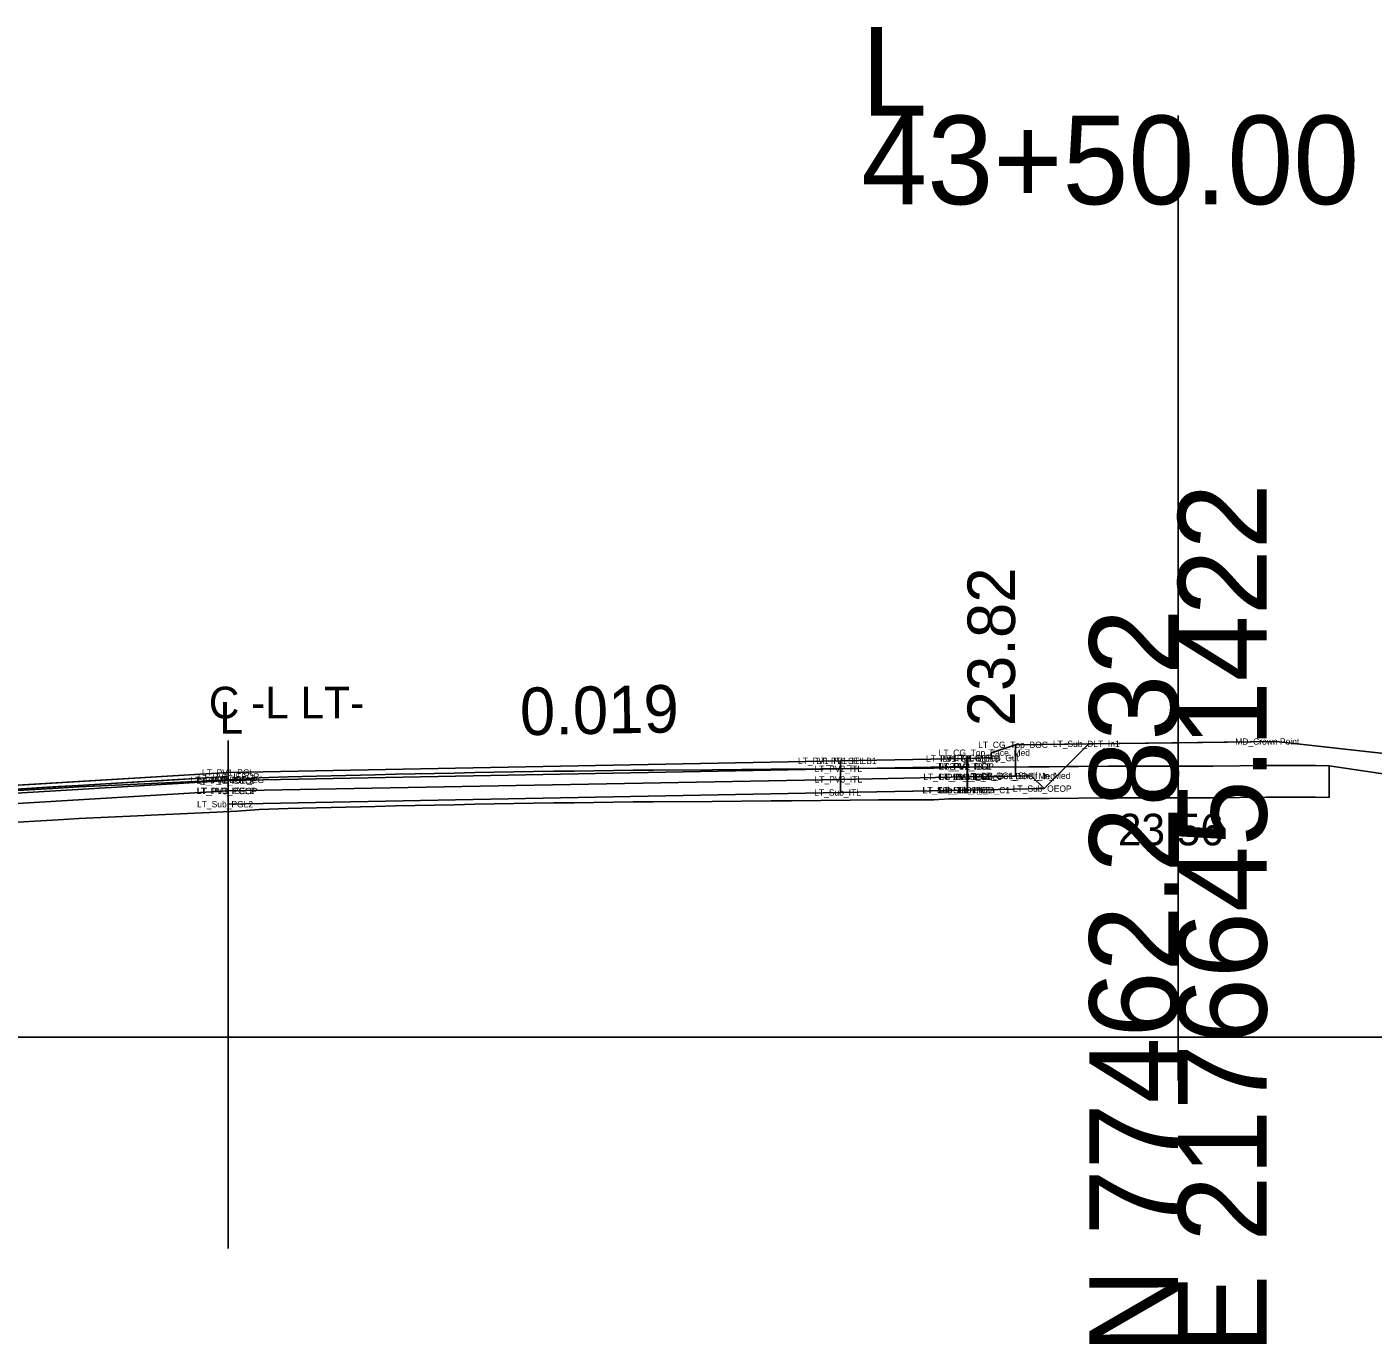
# Model space of a CAD drawing. Extents: x 2177029 to 2201446, y 59897 to 78390.
# Drawn here: x 2200206.38 to 2200248.89, y 64397.62 to 64439.21 of the extents above; entities that cross this region are included whole.
import ezdxf

# ---------------------------------------------------------------- set-up
doc = ezdxf.new("R2010")
doc.units = 0
for name, color, linetype in [('Exist CMT Pavement', 7, 'Continuous'), ('Exist Cross Section Cell', 7, 'Continuous'), ('Exist PHM Roadway Shape', 7, 'Continuous'), ('Exist XS Center Line Elevation Label', 7, 'Continuous'), ('Exist XS Ground Line', 7, 'Continuous'), ('Old_Level_11', 7, 'Continuous'), ('Old_Level_2', 7, 'Continuous'), ('Prop CMT Conc Surface', 7, 'Continuous'), ('Prop CMT Concrete Structures', 7, 'Continuous'), ('Prop CMT Guardrail Graphics', 7, 'Continuous'), ('Prop CMT Pvmt Course 1 CG', 7, 'Continuous'), ('Prop CMT Pvmt Course 2', 7, 'Continuous'), ('Prop CMT Pvmt Course 2 CG', 7, 'Continuous'), ('Prop CMT Pvmt Course 3', 7, 'Continuous'), ('Prop CMT Pvmt Course 4', 7, 'Continuous'), ('Prop CMT Pvmt Surface', 7, 'Continuous'), ('Prop CMT Pvmt Wedge Surface 1', 7, 'Continuous'), ('Prop CMT Slope Grass', 7, 'Continuous'), ('Prop CMT Subgrade Earthwork', 7, 'Continuous'), ('Prop CMT Top Wall Envelope', 7, 'Continuous'), ('Prop Hatching', 7, 'Continuous'), ('Prop Horizontal Alignment', 7, 'Continuous'), ('Prop Retaining Wall', 7, 'Continuous'), ('Prop Terminator CELL', 7, 'Continuous'), ('Prop XS Side Slope Text', 7, 'Continuous'), ('Scratch_Level_0', 7, 'Continuous'), ('Scratch_Level_9', 7, 'Continuous')]:
    doc.layers.add(name, color=color, linetype=linetype)

msp = doc.modelspace()

# ---------------------------------------------------------------- linework, layer by layer
at = {"layer": 'Exist CMT Pavement'}
msp.add_line((2200212.732, 64400.634), (2200212.732, 64416.68), dxfattribs=at)
at = {"layer": 'Exist Cross Section Cell'}
for p, q in [((2200242.732, 64407.31), (2200242.732, 64436.413)), ((2200042.732, 64407.31), (2200242.732, 64407.31)), ((2200242.732, 64407.31), (2200442.732, 64407.31))]:
    msp.add_line(p, q, dxfattribs=at)
at = {"layer": 'Exist XS Ground Line'}
msp.add_lwpolyline([(2200205.523, 64415.063), (2200207.371, 64415.173), (2200208.022, 64415.212), (2200209.873, 64415.301), (2200210.522, 64415.331), (2200212.374, 64415.42), (2200213.022, 64415.45), (2200213.719, 64415.5), (2200214.636, 64415.527), (2200215.522, 64415.553), (2200217.377, 64415.595), (2200218.023, 64415.611), (2200219.878, 64415.65), (2200220.523, 64415.664), (2200222.378, 64415.697), (2200223.022, 64415.708), (2200223.666, 64415.715), (2200225.523, 64415.739), (2200226.166, 64415.743), (2200228.022, 64415.753), (2200229.881, 64415.769), (2200230.523, 64415.775), (2200232.382, 64415.796), (2200233.279, 64415.803), (2200235.022, 64415.807), (2200235.501, 64415.837), (2200236.162, 64415.841), (2200238.023, 64415.845), (2200238.662, 64415.852), (2200240.522, 64415.867), (2200241.16, 64415.866), (2200243.023, 64415.867), (2200243.832, 64415.87), (2200245.524, 64415.884), (2200245.862, 64415.885), (2200246.535, 64415.884), (2200247.075, 64415.891), (2200247.507, 64415.877), (2200248.85, 64415.68), (2200251.051, 64415.353)], dxfattribs=at)
at = {"layer": 'Old_Level_2'}
msp.add_line((2200242.732, 64405.938), (2200242.732, 64422.682), dxfattribs=at)
at = {"layer": 'Prop CMT Conc Surface'}
for points in [[(2200212.732, 64415.667), (2200212.732, 64415.417), (2200212.732, 64415.417), (2200212.732, 64415.542)], [(2200212.732, 64415.542), (2200176.769, 64413.384)]]:
    msp.add_lwpolyline(points, dxfattribs=at)
at = {"layer": 'Prop CMT Concrete Structures'}
for p, q in [((2200212.732, 64415.667), (2200232.076, 64416.036)), ((2200232.076, 64416.036), (2200232.075, 64416.036)), ((2200236.074, 64416.112), (2200236.084, 64416.112)), ((2200236.084, 64416.112), (2200236.085, 64416.112)), ((2200212.732, 64415.667), (2200176.476, 64413.492))]:
    msp.add_line(p, q, dxfattribs=at)
at = {"layer": 'Prop CMT Guardrail Graphics'}
for points in [[(2200212.732, 64415.667), (2200212.732, 64415.084)], [(2200212.732, 64415.084), (2200176.476, 64412.908)]]:
    msp.add_lwpolyline(points, dxfattribs=at)
at = {"layer": 'Prop CMT Pvmt Course 1 CG'}
for points in [[(2200236.074, 64415.528), (2200232.075, 64415.452)], [(2200232.075, 64415.452), (2200232.075, 64415.036)], [(2200236.074, 64415.112), (2200236.074, 64415.528)], [(2200232.075, 64415.036), (2200236.074, 64415.112)]]:
    msp.add_lwpolyline(points, dxfattribs=at)
at = {"layer": 'Prop CMT Pvmt Course 2'}
for points in [[(2200212.732, 64415.084), (2200232.075, 64415.452)], [(2200232.075, 64415.452), (2200232.075, 64415.036)], [(2200236.074, 64415.528), (2200236.085, 64415.529)], [(2200236.074, 64415.112), (2200236.074, 64415.528)], [(2200236.085, 64415.529), (2200236.085, 64415.112)], [(2200212.732, 64414.667), (2200212.732, 64415.084)], [(2200232.075, 64415.036), (2200212.732, 64414.667)], [(2200236.085, 64415.112), (2200236.074, 64415.112)]]:
    msp.add_lwpolyline(points, dxfattribs=at)
at = {"layer": 'Prop CMT Pvmt Course 2 CG'}
for points in [[(2200212.732, 64415.667), (2200232.075, 64416.036)], [(2200232.075, 64416.036), (2200232.075, 64415.786)], [(2200236.074, 64416.112), (2200236.085, 64416.112)], [(2200236.074, 64415.862), (2200236.074, 64416.112)], [(2200236.085, 64416.112), (2200236.085, 64415.862)], [(2200212.732, 64415.667), (2200176.476, 64413.492)], [(2200232.075, 64415.786), (2200212.732, 64415.417)], [(2200212.732, 64415.417), (2200212.732, 64415.667)], [(2200212.732, 64415.417), (2200212.732, 64415.667)], [(2200236.085, 64415.862), (2200236.074, 64415.862)], [(2200176.769, 64413.384), (2200212.732, 64415.542)], [(2200212.732, 64415.542), (2200212.732, 64415.417), (2200212.732, 64415.417)]]:
    msp.add_lwpolyline(points, dxfattribs=at)
at = {"layer": 'Prop CMT Pvmt Course 3'}
msp.add_line((2200212.732, 64415.436), (2200212.732, 64414.667), dxfattribs=at)
for points in [[(2200239.917, 64416.572), (2200238.504, 64415.158)], [(2200236.085, 64415.112), (2200238.504, 64415.158)], [(2200212.732, 64414.667), (2200232.075, 64415.036)], [(2200232.075, 64415.036), (2200236.074, 64415.112)], [(2200236.074, 64415.112), (2200236.085, 64415.112)], [(2200236.085, 64415.112), (2200236.085, 64415.112)]]:
    msp.add_lwpolyline(points, dxfattribs=at)
at = {"layer": 'Prop CMT Pvmt Course 4'}
msp.add_lwpolyline([(2200232.075, 64416.036), (2200236.074, 64416.112)], dxfattribs=at)
at = {"layer": 'Prop CMT Pvmt Surface'}
for points in [[(2200212.732, 64415.436), (2200212.374, 64415.42), (2200210.522, 64415.331), (2200209.873, 64415.301), (2200208.022, 64415.212), (2200207.371, 64415.173), (2200205.523, 64415.063), (2200204.869, 64415.027), (2200203.023, 64414.924), (2200202.887, 64414.919), (2200201.806, 64414.866), (2200200.659, 64414.784), (2200200.523, 64414.774), (2200199.866, 64414.735), (2200198.022, 64414.625), (2200197.364, 64414.592), (2200195.522, 64414.499), (2200194.862, 64414.457), (2200193.022, 64414.338), (2200192.361, 64414.302), (2200190.523, 64414.2), (2200190.264, 64414.19), (2200190.04, 64414.181)], [(2200190.264, 64414.194), (2200190.523, 64414.21), (2200192.361, 64414.32), (2200193.022, 64414.36), (2200194.862, 64414.47), (2200195.522, 64414.51), (2200197.364, 64414.62), (2200198.022, 64414.66), (2200199.866, 64414.77), (2200200.523, 64414.81), (2200200.659, 64414.818), (2200201.806, 64414.887), (2200202.887, 64414.952), (2200203.023, 64414.96), (2200204.869, 64415.071), (2200205.523, 64415.11), (2200207.371, 64415.221), (2200208.022, 64415.26), (2200209.873, 64415.371), (2200210.522, 64415.41), (2200212.374, 64415.521), (2200212.732, 64415.542)], [(2200212.732, 64415.542), (2200212.732, 64415.436)]]:
    msp.add_lwpolyline(points, dxfattribs=at)
at = {"layer": 'Prop CMT Pvmt Wedge Surface 1'}
for p, q in [((2200247.507, 64415.877), (2200247.507, 64414.877)), ((2200222.378, 64414.697), (2200223.022, 64414.708)), ((2200223.022, 64414.708), (2200223.666, 64414.715)), ((2200223.666, 64414.715), (2200225.523, 64414.739)), ((2200225.523, 64414.739), (2200226.166, 64414.743)), ((2200226.166, 64414.743), (2200228.022, 64414.753)), ((2200228.022, 64414.753), (2200229.881, 64414.769)), ((2200229.881, 64414.769), (2200230.523, 64414.775)), ((2200230.523, 64414.775), (2200232.382, 64414.796)), ((2200232.382, 64414.796), (2200233.279, 64414.803)), ((2200233.279, 64414.803), (2200235.022, 64414.807)), ((2200235.022, 64414.807), (2200235.501, 64414.837)), ((2200235.501, 64414.837), (2200236.162, 64414.841)), ((2200236.162, 64414.841), (2200238.023, 64414.845)), ((2200238.023, 64414.845), (2200238.662, 64414.852)), ((2200238.662, 64414.852), (2200240.522, 64414.867)), ((2200240.522, 64414.867), (2200241.16, 64414.866)), ((2200241.16, 64414.866), (2200243.023, 64414.867)), ((2200243.023, 64414.867), (2200243.832, 64414.87)), ((2200243.832, 64414.87), (2200245.524, 64414.884)), ((2200245.524, 64414.884), (2200245.862, 64414.885)), ((2200245.862, 64414.885), (2200246.535, 64414.884)), ((2200246.535, 64414.884), (2200247.075, 64414.891)), ((2200247.075, 64414.891), (2200247.507, 64414.877)), ((2200208.022, 64414.212), (2200209.873, 64414.301)), ((2200209.873, 64414.301), (2200210.522, 64414.331)), ((2200210.522, 64414.331), (2200212.374, 64414.42)), ((2200212.374, 64414.42), (2200213.022, 64414.45)), ((2200213.022, 64414.45), (2200213.719, 64414.5)), ((2200213.719, 64414.5), (2200214.636, 64414.527)), ((2200214.636, 64414.527), (2200215.522, 64414.553)), ((2200215.522, 64414.553), (2200217.377, 64414.595)), ((2200217.377, 64414.595), (2200218.023, 64414.611)), ((2200218.023, 64414.611), (2200219.878, 64414.65)), ((2200219.878, 64414.65), (2200220.523, 64414.664)), ((2200220.523, 64414.664), (2200222.378, 64414.697)), ((2200205.523, 64414.063), (2200207.371, 64414.173)), ((2200207.371, 64414.173), (2200208.022, 64414.212))]:
    msp.add_line(p, q, dxfattribs=at)
at = {"layer": 'Prop CMT Slope Grass'}
for points in [[(2200212.732, 64415.417), (2200232.075, 64415.786)], [(2200232.075, 64415.786), (2200232.075, 64415.452)], [(2200236.074, 64415.528), (2200236.074, 64415.862)], [(2200236.074, 64415.862), (2200236.085, 64415.862)], [(2200236.085, 64415.862), (2200236.085, 64415.529)], [(2200232.075, 64415.452), (2200212.732, 64415.084)], [(2200212.732, 64415.084), (2200212.732, 64415.417)], [(2200236.085, 64415.529), (2200236.074, 64415.528)]]:
    msp.add_lwpolyline(points, dxfattribs=at)
at = {"layer": 'Prop CMT Subgrade Earthwork'}
for points in [[(2200212.732, 64415.667), (2200212.732, 64415.417)], [(2200212.732, 64415.417), (2200176.476, 64413.242)]]:
    msp.add_lwpolyline(points, dxfattribs=at)
at = {"layer": 'Prop Hatching'}
for points in [[(2200237.595, 64416.543), (2200245.832, 64416.646)], [(2200254.069, 64415.735), (2200245.832, 64416.646)]]:
    msp.add_lwpolyline(points, dxfattribs=at)
at = {"layer": 'Prop Horizontal Alignment'}
for points in [[(2200236.085, 64415.529), (2200238.094, 64415.567), (2200238.504, 64415.158)], [(2200236.085, 64415.112), (2200236.085, 64415.529)], [(2200238.504, 64415.158), (2200236.085, 64415.112)]]:
    msp.add_lwpolyline(points, dxfattribs=at)
at = {"layer": 'Prop Retaining Wall'}
msp.add_lwpolyline([(2200236.085, 64416.112), (2200236.835, 64416.126), (2200236.836, 64416.293), (2200237.595, 64416.543)], dxfattribs=at)
at = {"layer": 'Prop Terminator CELL'}
for points in [[(2200236.085, 64416.112), (2200236.835, 64416.126), (2200236.836, 64416.293), (2200237.595, 64416.543)], [(2200237.595, 64416.543), (2200237.595, 64415.557)], [(2200236.085, 64415.529), (2200236.085, 64416.112)], [(2200237.595, 64415.557), (2200236.085, 64415.529)]]:
    msp.add_lwpolyline(points, dxfattribs=at)
at = {"layer": 'Prop XS Side Slope Text'}
msp.add_lwpolyline([(2200176.466, 64413.491), (2200212.732, 64415.667), (2200232.075, 64416.036), (2200236.074, 64416.112), (2200236.835, 64416.126), (2200236.836, 64416.293), (2200237.595, 64416.543), (2200239.917, 64416.572), (2200239.202, 64415.857), (2200238.662, 64415.852), (2200238.023, 64415.845), (2200236.162, 64415.841), (2200235.501, 64415.837), (2200235.022, 64415.807), (2200233.279, 64415.803), (2200232.382, 64415.796), (2200230.523, 64415.775), (2200229.881, 64415.769), (2200228.022, 64415.753), (2200226.166, 64415.743), (2200225.523, 64415.739), (2200223.666, 64415.715), (2200223.022, 64415.708), (2200222.378, 64415.697), (2200220.523, 64415.664), (2200219.878, 64415.65), (2200218.023, 64415.611), (2200217.377, 64415.595), (2200215.522, 64415.553), (2200214.636, 64415.527), (2200213.719, 64415.5), (2200213.022, 64415.45), (2200212.732, 64415.436), (2200212.374, 64415.42), (2200210.522, 64415.331), (2200209.873, 64415.301), (2200208.022, 64415.212), (2200207.371, 64415.173), (2200205.523, 64415.063)], dxfattribs=at)
for points in [[(2200239.917, 64416.572), (2200239.202, 64415.857), (2200240.522, 64415.867), (2200241.16, 64415.866), (2200242.732, 64415.867), (2200242.732, 64416.608)], [(2200247.507, 64415.877), (2200248.85, 64415.68), (2200251.051, 64415.353), (2200252.495, 64415.006), (2200251.398, 64416.031), (2200245.832, 64416.646), (2200242.732, 64416.608), (2200242.732, 64415.867), (2200243.023, 64415.867), (2200243.832, 64415.87), (2200245.524, 64415.884), (2200245.862, 64415.885), (2200246.535, 64415.884), (2200247.075, 64415.891)], [(2200212.732, 64415.436), (2200213.022, 64415.45), (2200213.719, 64415.5), (2200214.636, 64415.527), (2200215.522, 64415.553), (2200217.377, 64415.595), (2200218.023, 64415.611), (2200219.878, 64415.65), (2200220.523, 64415.664), (2200222.378, 64415.697), (2200223.022, 64415.708), (2200223.666, 64415.715), (2200225.523, 64415.739), (2200226.166, 64415.743), (2200228.022, 64415.753), (2200229.881, 64415.769), (2200230.523, 64415.775), (2200232.382, 64415.796), (2200233.279, 64415.803), (2200235.022, 64415.807), (2200235.501, 64415.837), (2200236.162, 64415.841), (2200238.023, 64415.845), (2200238.662, 64415.852), (2200239.202, 64415.857), (2200238.504, 64415.158), (2200236.085, 64415.112), (2200232.075, 64415.036), (2200212.732, 64414.667)]]:
    msp.add_lwpolyline(points, close=True, dxfattribs=at)
at = {"layer": 'Scratch_Level_0'}
for points in [[(2200232.075, 64415.786), (2200236.074, 64415.862)], [(2200232.075, 64415.452), (2200232.075, 64415.786)], [(2200236.074, 64415.862), (2200236.074, 64415.528)], [(2200236.074, 64415.528), (2200232.075, 64415.452)]]:
    msp.add_lwpolyline(points, dxfattribs=at)
at = {"layer": 'Scratch_Level_9'}
for points in [[(2200232.075, 64416.036), (2200236.074, 64416.112)], [(2200232.075, 64415.786), (2200232.075, 64416.036)], [(2200236.074, 64416.112), (2200236.074, 64415.862)], [(2200236.074, 64415.862), (2200232.075, 64415.786)]]:
    msp.add_lwpolyline(points, dxfattribs=at)

# ---------------------------------------------------------------- texts
at = {"layer": 'Exist CMT Pavement'}
for s, p in [('C -L LT-', (2200212.126, 64417.376)), ('L', (2200212.469, 64416.895))]:
    msp.add_text(s, height=1, dxfattribs=at).set_placement(p)
at = {"layer": 'Exist Cross Section Cell'}
for s, p in [('L', (2200232.732, 64436.413)), ('43+50.00 / 1', (2200232.732, 64433.613))]:
    msp.add_text(s, height=2.8, dxfattribs=at).set_placement(p)
for s, p in [('E 2176645.1422', (2200245.532, 64397.31)), ('N 77462.2832', (2200242.732, 64397.31))]:
    msp.add_text(s, height=2.8, rotation=90, dxfattribs=at).set_placement(p)
at = {"layer": 'Exist PHM Roadway Shape'}
for s, p in [('LT_CG_Top_BOC', (2200236.423, 64416.443)), ('LT_Sub_DLT_In1', (2200238.779, 64416.472)), ('MD_Crown Point', (2200244.539, 64416.546)), ('LT_PV1_ITL SE LB1', (2200230.732, 64415.936)), ('LT_PV1_ITL', (2200231.311, 64415.936)), ('LT_PV1_ITL SE LB', (2200234.772, 64416.012)), ('LT_CG_Top_Face_Med', (2200235.173, 64416.193)), ('PS1_LT_IEOP', (2200235.219, 64416.012)), ('LT_PV1_ITL1', (2200235.288, 64416.012)), ('LT_CG_Top_Gut', (2200235.659, 64416.026)), ('LT_PV1_IEEOP', (2200211.784, 64415.442)), ('LT_PV1_PGL', (2200211.91, 64415.567)), ('LT_PV2_ITL', (2200231.255, 64415.686)), ('LT_CG_Bot_IE_Med', (2200234.691, 64415.429)), ('PS2_LT_IEOP', (2200235.163, 64415.762)), ('LT_PV2_ITL2', (2200235.175, 64415.762)), ('LT_PV3_ITL2', (2200235.175, 64415.429)), ('LT_PV2_PGL', (2200235.196, 64415.762)), ('LT_PV3_PGL', (2200235.196, 64415.428)), ('PS3_IEOP', (2200235.432, 64415.428)), ('LT_CG_Bot_BOC_Med', (2200236.037, 64415.457)), ('LT_CG1_Shelf_In_Med', (2200236.523, 64415.467)), ('LT_PV_IEEOP_EG', (2200211.551, 64415.336)), ('LT_PV2_IEEOP', (2200211.727, 64415.317)), ('LT_PV3_IEEOP', (2200211.727, 64414.984)), ('LT_PV2_PGL2', (2200211.763, 64415.317)), ('LT_PV3_PGL2', (2200211.763, 64414.984)), ('LT_Sub_ITL', (2200231.245, 64414.936)), ('LT_PV3_ITL', (2200231.255, 64415.352)), ('LT_Sub_Trench_In', (2200234.657, 64415.012)), ('LT_Sub_IEOT_CG_C1', (2200234.677, 64415.012)), ('LT_Sub_ITL2', (2200235.165, 64415.012)), ('LT_Sub_PGL', (2200235.186, 64415.012)), ('LT_Sub_OEOP', (2200237.515, 64415.058)), ('LT_Sub_PGL2', (2200211.754, 64414.567))]:
    msp.add_text(s, height=0.2, dxfattribs=at).set_placement(p)
at = {"layer": 'Exist XS Center Line Elevation Label'}
msp.add_text('23.56', height=1, dxfattribs=at).set_placement((2200240.834, 64413.367))
at = {"layer": 'Old_Level_11'}
msp.add_text('0.019', height=1.5, rotation=1.0917, dxfattribs=at).set_placement((2200221.963, 64416.843))
at = {"layer": 'Prop CMT Top Wall Envelope'}
msp.add_text('23.82', height=1.5, rotation=90, dxfattribs=at).set_placement((2200237.585, 64417.126))

doc.saveas('drawing.dxf')
